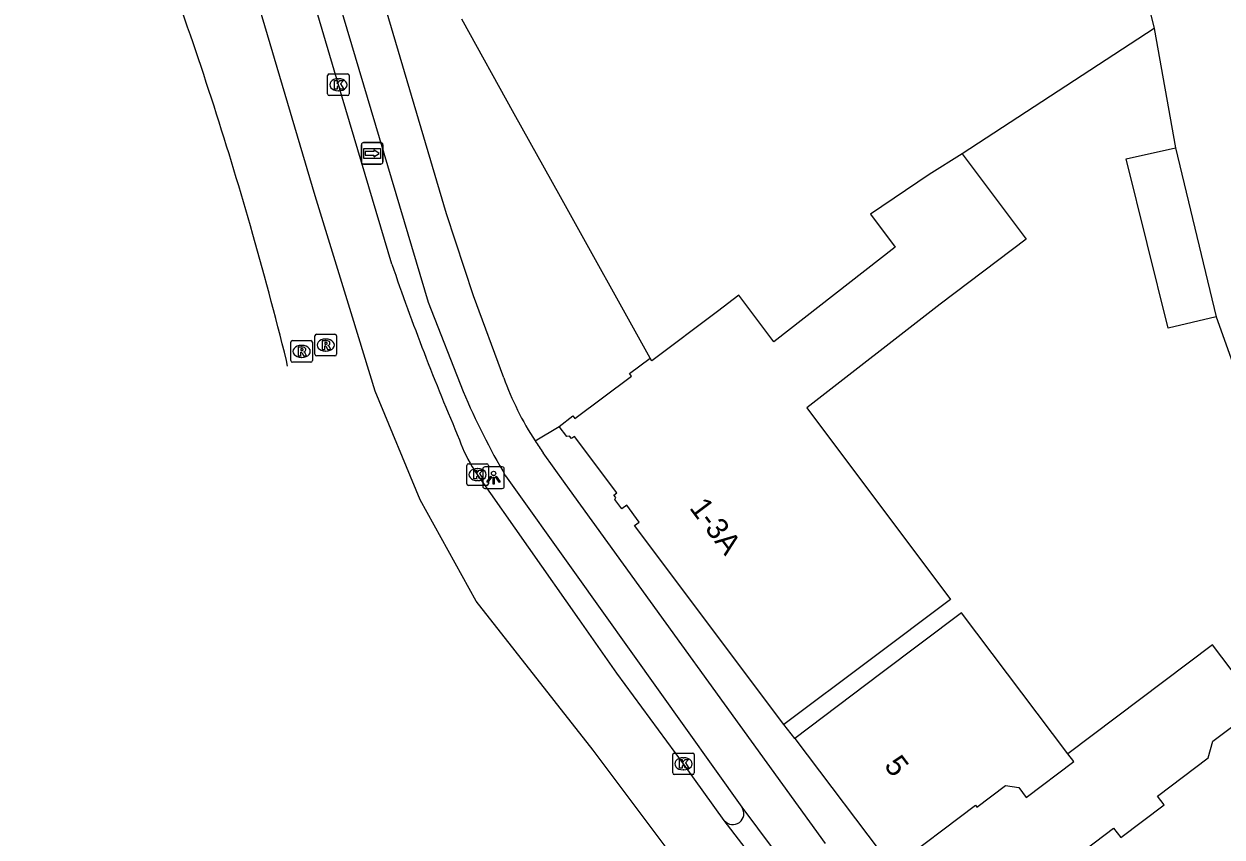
# Model space of a CAD drawing. Extents: x 161882 to 162509, y 381687 to 382379.
# Drawn here: x 161922 to 161977.5, y 382136.1 to 382173.8 of the extents above; entities that cross this region are included whole.
import ezdxf

# ---------------------------------------------------------------- set-up
doc = ezdxf.new("R2010")
doc.units = 0
for name, color, linetype in [('IMGEO_Erf', 7, 'Continuous'), ('IMGEO_Fietspad_gesloten', 7, 'Continuous'), ('IMGEO_Fietspad_open', 7, 'Continuous'), ('IMGEO_Kolk', 7, 'Continuous'), ('IMGEO_Lichtpunt', 7, 'Continuous'), ('IMGEO_OVBaan_gesloten', 7, 'Continuous'), ('IMGEO_Pand', 7, 'Continuous'), ('IMGEO_Pand_nummerreeks', 7, 'Continuous'), ('IMGEO_Rijbaan_lokaal_gesloten', 7, 'Continuous'), ('IMGEO_Rijbaan_lokaal_open', 7, 'Continuous'), ('IMGEO_Rioolput', 7, 'Continuous'), ('IMGEO_Voetpad_open', 7, 'Continuous'), ('IMGEO_Wegwijzer', 7, 'Continuous')]:
    doc.layers.add(name, color=color, linetype=linetype)

msp = doc.modelspace()

# ---------------------------------------------------------------- linework, layer by layer
at = {"layer": 'IMGEO_Erf'}
msp.add_lwpolyline([(161974.385, 382173.626), (161965.48, 382167.819)], dxfattribs=at)
at = {"layer": 'IMGEO_Fietspad_gesloten'}
for points in [[(161944.221, 382157.439), (161942.82, 382161.229), (161941.571, 382165.037), (161930.226, 382203.414)], [(161928.289, 382202.717), (161940.724, 382160.936), (161942.345, 382156.802)], [(161959.137, 382135.841), (161947.069, 382152.537), (161946.047, 382153.956)], [(161944.31, 382152.881), (161947.504, 382148.401), (161955.263, 382137.518)], [(161955.263, 382137.518), (161957.48, 382134.539)]]:
    msp.add_lwpolyline(points, dxfattribs=at)
for centre, radius, start, end in [((161957.755, 382162.312), 14.384, 199.8015, 212.8748), ((161971.82, 382169.12), 31.946, 202.6815, 210.5538), ((161960.085, 382163.912), 17.21, 213.1379, 215.345)]:
    msp.add_arc(centre, radius, start, end, dxfattribs=at)
at = {"layer": 'IMGEO_Fietspad_open'}
msp.add_arc((161954.844, 382137.228), 0.51, 218.4172, 34.6706, dxfattribs=at)
at = {"layer": 'IMGEO_Kolk'}
for p, q in [((161936.054, 382170.596), (161936.054, 382171.448)), ((161936.129, 382171.522), (161936.981, 382171.522)), ((161936.542, 382171.302), (161936.567, 382171.302)), ((161937.055, 382171.448), (161937.055, 382170.596)), ((161936.565, 382170.742), (161936.54, 382170.742)), ((161936.981, 382170.522), (161936.129, 382170.522)), ((161942.582, 382153.445), (161943.434, 382153.445)), ((161942.507, 382152.519), (161942.507, 382153.371)), ((161942.995, 382153.225), (161943.02, 382153.225)), ((161943.508, 382153.371), (161943.508, 382152.519)), ((161943.434, 382152.445), (161942.582, 382152.445)), ((161943.018, 382152.665), (161942.993, 382152.665)), ((161952.055, 382139.11), (161952.055, 382139.962)), ((161952.13, 382140.036), (161952.982, 382140.036)), ((161952.543, 382139.816), (161952.568, 382139.816)), ((161953.056, 382139.962), (161953.056, 382139.11)), ((161952.982, 382139.036), (161952.13, 382139.036)), ((161952.566, 382139.256), (161952.541, 382139.256))]:
    msp.add_line(p, q, dxfattribs=at)
for points in [[(161936.054, 382170.596), (161936.054, 382171.448)], [(161936.129, 382171.522), (161936.981, 382171.522)], [(161936.375, 382171.222), (161936.498, 382171.222), (161936.498, 382171.071), (161936.628, 382171.222), (161936.792, 382171.222), (161936.646, 382171.071), (161936.799, 382170.822), (161936.647, 382170.822), (161936.562, 382170.986), (161936.498, 382170.919), (161936.498, 382170.822), (161936.375, 382170.822), (161936.375, 382171.222)], [(161937.055, 382171.448), (161937.055, 382170.596)], [(161936.981, 382170.522), (161936.129, 382170.522)], [(161942.582, 382153.445), (161943.434, 382153.445)], [(161942.507, 382152.519), (161942.507, 382153.371)], [(161942.828, 382153.145), (161942.951, 382153.145), (161942.951, 382152.994), (161943.081, 382153.145), (161943.245, 382153.145), (161943.099, 382152.994), (161943.252, 382152.745), (161943.1, 382152.745), (161943.015, 382152.909), (161942.951, 382152.842), (161942.951, 382152.745), (161942.828, 382152.745), (161942.828, 382153.145)], [(161943.508, 382153.371), (161943.508, 382152.519)], [(161943.434, 382152.445), (161942.582, 382152.445)], [(161952.055, 382139.11), (161952.055, 382139.962)], [(161952.13, 382140.036), (161952.982, 382140.036)], [(161952.376, 382139.736), (161952.499, 382139.736), (161952.499, 382139.585), (161952.629, 382139.736), (161952.793, 382139.736), (161952.647, 382139.585), (161952.8, 382139.336), (161952.648, 382139.336), (161952.563, 382139.5), (161952.499, 382139.433), (161952.499, 382139.336), (161952.376, 382139.336), (161952.376, 382139.736)], [(161953.056, 382139.962), (161953.056, 382139.11)], [(161952.982, 382139.036), (161952.13, 382139.036)]]:
    msp.add_lwpolyline(points, dxfattribs=at)
for centre, start, end in [((161936.131, 382171.446), 91.552, 178.448), ((161936.131, 382171.446), 91.552, 178.448), ((161936.979, 382171.446), 1.552, 88.448), ((161936.979, 382171.446), 1.552, 88.448), ((161936.131, 382170.598), 181.552, 268.448), ((161936.131, 382170.598), 181.552, 268.448), ((161936.979, 382170.598), 271.552, 358.448), ((161936.979, 382170.598), 271.552, 358.448), ((161942.584, 382153.369), 91.552, 178.448), ((161942.584, 382153.369), 91.552, 178.448), ((161943.432, 382153.369), 1.552, 88.448), ((161943.432, 382153.369), 1.552, 88.448), ((161942.584, 382152.521), 181.552, 268.448), ((161942.584, 382152.521), 181.552, 268.448), ((161943.432, 382152.521), 271.552, 358.448), ((161943.432, 382152.521), 271.552, 358.448), ((161952.132, 382139.96), 91.552, 178.448), ((161952.132, 382139.96), 91.552, 178.448), ((161952.98, 382139.96), 1.552, 88.448), ((161952.98, 382139.96), 1.552, 88.448), ((161952.132, 382139.112), 181.552, 268.448), ((161952.132, 382139.112), 181.552, 268.448), ((161952.98, 382139.112), 271.552, 358.448), ((161952.98, 382139.112), 271.552, 358.448)]:
    msp.add_arc(centre, 0.0765, start, end, dxfattribs=at)
for centre, major_axis, ratio, start_param, end_param in [((161936.541, 382171.022), (-0.387, 0.002), 0.722429, 4.712389, 7.853982), ((161936.566, 382171.022), (-0.39, 0.002), 0.717154, 1.570796, 4.712389), ((161942.994, 382152.945), (-0.387, 0.002), 0.722429, 4.712389, 7.853982), ((161943.019, 382152.945), (-0.39, 0.002), 0.717154, 1.570796, 4.712389), ((161952.542, 382139.536), (-0.387, 0.002), 0.722429, 4.712389, 7.853982), ((161952.567, 382139.536), (-0.39, 0.002), 0.717154, 1.570796, 4.712389)]:
    msp.add_ellipse(centre, major_axis=major_axis, ratio=ratio, start_param=start_param, end_param=end_param, dxfattribs=at)
at = {"layer": 'IMGEO_Lichtpunt'}
for p, q in [((161943.25, 382153.205), (161943.25, 382152.398)), ((161943.25, 382153.205), (161943.25, 382152.398)), ((161944.152, 382153.3), (161943.344, 382153.3)), ((161944.152, 382153.3), (161943.344, 382153.3)), ((161944.246, 382152.398), (161944.246, 382153.205)), ((161944.246, 382152.398), (161944.246, 382153.205)), ((161943.344, 382152.304), (161944.152, 382152.304)), ((161943.344, 382152.304), (161944.152, 382152.304))]:
    msp.add_line(p, q, dxfattribs=at)
for points in [[(161943.624, 382152.869), (161943.663, 382152.841), (161943.475, 382152.579), (161943.437, 382152.606), (161943.624, 382152.869)], [(161943.726, 382152.821), (161943.773, 382152.821), (161943.773, 382152.499), (161943.726, 382152.499), (161943.726, 382152.821)], [(161943.836, 382152.841), (161943.874, 382152.868), (161944.061, 382152.606), (161944.022, 382152.578), (161943.836, 382152.841)]]:
    msp.add_lwpolyline(points, dxfattribs=at)
msp.add_circle((161943.749, 382153.003), 0.0994, dxfattribs=at)
for centre, start, end in [((161943.344, 382153.205), 90, 180), ((161943.344, 382153.205), 90, 180), ((161944.152, 382153.205), 0, 90), ((161944.152, 382153.205), 0, 90), ((161943.344, 382152.398), 180, 270), ((161943.344, 382152.398), 180, 270), ((161944.152, 382152.398), 270, 0), ((161944.152, 382152.398), 270, 360)]:
    msp.add_arc(centre, 0.0946, start, end, dxfattribs=at)
at = {"layer": 'IMGEO_OVBaan_gesloten'}
msp.add_lwpolyline([(161934.201, 382157.98), (161934.146, 382158.231)], dxfattribs=at)
for centre, radius, start, end in [((161756.643, 382114.06), 182.916, 15.99869, 19.87555), ((161755.528, 382113.775), 184.067, 13.97618, 15.98829)]:
    msp.add_arc(centre, radius, start, end, dxfattribs=at)
at = {"layer": 'IMGEO_Pand'}
for points in [[(161977.25, 382160.268), (161975.033, 382159.731), (161973.081, 382167.587), (161975.372, 382168.092)], [(161975.372, 382168.092), (161977.25, 382160.268)], [(161965.48, 382167.819), (161963.943, 382166.855), (161961.231, 382165.014), (161962.375, 382163.488), (161956.752, 382159.101), (161955.129, 382161.266), (161954.13, 382160.506), (161951.08, 382158.217), (161951.006, 382158.348)], [(161965.48, 382167.819), (161968.451, 382163.855), (161964.452, 382160.856), (161958.282, 382156.042), (161964.941, 382147.161), (161961.205, 382144.359), (161957.204, 382141.359)], [(161946.79, 382155.183), (161947.43, 382155.664), (161947.52, 382155.544), (161950.144, 382157.513), (161950.054, 382157.633), (161951.006, 382158.348)], [(161957.204, 382141.359), (161950.289, 382150.581), (161950.507, 382150.745), (161949.924, 382151.522), (161949.699, 382151.353), (161949.371, 382151.789), (161949.413, 382151.887), (161949.331, 382151.995), (161949.463, 382152.094), (161947.496, 382154.717), (161947.36, 382154.615), (161947.273, 382154.731), (161947.141, 382154.715), (161946.79, 382155.183)], [(161970.383, 382139.994), (161965.445, 382146.54), (161961.708, 382143.722), (161957.716, 382140.711)], [(161965.061, 382130.908), (161972.501, 382136.553), (161972.827, 382136.122), (161974.839, 382137.64), (161974.538, 382138.04), (161976.878, 382139.805), (161977.107, 382140.581), (161979.246, 382142.194), (161977.09, 382145.052), (161970.383, 382139.994)], [(161957.716, 382140.711), (161962.243, 382134.709)], [(161962.243, 382134.709), (161966.099, 382137.618), (161966.164, 382137.53), (161967.484, 382138.526), (161968.102, 382138.434), (161968.45, 382137.973), (161970.654, 382139.635), (161970.383, 382139.994)]]:
    msp.add_lwpolyline(points, dxfattribs=at)
at = {"layer": 'IMGEO_Rijbaan_lokaal_gesloten'}
for points in [[(161958.065, 382127.25), (161948.371, 382140.163), (161942.95, 382147.082), (161940.342, 382151.778), (161938.256, 382156.822), (161937.203, 382160.244), (161935.474, 382165.866), (161924.869, 382201.694), (161912.178, 382244.653), (161902.442, 382277.873), (161895.498, 382299.221)], [(161939.034, 382162.701), (161936.554, 382171.021), (161931.323, 382188.773), (161924.075, 382213.309)], [(161954.444, 382136.911), (161952.555, 382139.536), (161949.465, 382143.738), (161947.735, 382146.204), (161943.007, 382152.944), (161942.867, 382153.149)], [(161956.746, 382133.91), (161954.444, 382136.911)]]:
    msp.add_lwpolyline(points, dxfattribs=at)
for centre, radius, start, end in [((162048.299, 382200.158), 115.507, 198.92192, 203.25208), ((161947.628, 382156.365), 5.746, 198.336, 214.0434)]:
    msp.add_arc(centre, radius, start, end, dxfattribs=at)
at = {"layer": 'IMGEO_Rijbaan_lokaal_open'}
for points in [[(161972.537, 382181.136), (161973.133, 382178.713), (161974.385, 382173.626)], [(161974.385, 382173.626), (161975.372, 382168.092)], [(161977.25, 382160.268), (161978.622, 382156.462), (161980.726, 382152.72)]]:
    msp.add_lwpolyline(points, dxfattribs=at)
at = {"layer": 'IMGEO_Rioolput'}
for p, q in [((161934.349, 382158.232), (161934.349, 382159.084)), ((161934.424, 382159.158), (161935.276, 382159.158)), ((161935.35, 382159.084), (161935.35, 382158.232)), ((161935.466, 382158.526), (161935.466, 382159.378)), ((161935.541, 382159.452), (161936.393, 382159.452)), ((161935.954, 382159.232), (161935.979, 382159.232)), ((161936.467, 382159.378), (161936.467, 382158.526)), ((161934.837, 382158.938), (161934.862, 382158.938)), ((161936.393, 382158.452), (161935.541, 382158.452)), ((161935.977, 382158.672), (161935.952, 382158.672)), ((161935.276, 382158.158), (161934.424, 382158.158)), ((161934.86, 382158.378), (161934.835, 382158.378))]:
    msp.add_line(p, q, dxfattribs=at)
for points in [[(161934.349, 382158.232), (161934.349, 382159.084)], [(161934.424, 382159.158), (161935.276, 382159.158)], [(161935.35, 382159.084), (161935.35, 382158.232)], [(161935.466, 382158.526), (161935.466, 382159.378)], [(161935.541, 382159.452), (161936.393, 382159.452)], [(161936.055, 382159.15), (161935.803, 382159.152), (161935.803, 382158.752)], [(161935.981, 382159.071), (161935.927, 382159.071), (161935.927, 382158.99)], [(161935.927, 382158.99), (161935.979, 382158.99)], [(161936.467, 382159.378), (161936.467, 382158.526)], [(161934.938, 382158.856), (161934.686, 382158.858), (161934.686, 382158.458)], [(161934.686, 382158.458), (161934.81, 382158.458), (161934.81, 382158.62), (161934.821, 382158.62)], [(161934.864, 382158.777), (161934.81, 382158.777), (161934.81, 382158.696)], [(161934.81, 382158.696), (161934.862, 382158.696)], [(161934.868, 382158.591), (161934.939, 382158.458), (161935.079, 382158.458), (161935.014, 382158.584)], [(161936.393, 382158.452), (161935.541, 382158.452)], [(161935.803, 382158.752), (161935.927, 382158.752), (161935.927, 382158.914), (161935.938, 382158.914)], [(161935.985, 382158.885), (161936.056, 382158.752), (161936.196, 382158.752), (161936.131, 382158.878)], [(161935.276, 382158.158), (161934.424, 382158.158)]]:
    msp.add_lwpolyline(points, dxfattribs=at)
for centre, radius, start, end in [((161934.426, 382159.082), 0.0765, 91.552, 178.448), ((161934.426, 382159.082), 0.0765, 91.552, 178.448), ((161935.274, 382159.082), 0.0765, 1.552, 88.448), ((161935.274, 382159.082), 0.0765, 1.552, 88.448), ((161935.543, 382159.376), 0.0765, 91.552, 178.448), ((161935.543, 382159.376), 0.0765, 91.552, 178.448), ((161935.963, 382159.179), 0.19, 274.7715, 282.9687), ((161935.987, 382158.975), 0.0964, 77.0061, 93.1865), ((161936.001, 382159.032), 0.0378, 276.6634, 79.6772), ((161936.054, 382159.04), 0.109, 350.3612, 89.416), ((161936.052, 382159.04), 0.112, 277.5842, 350.9817), ((161936.391, 382159.376), 0.0765, 1.552, 88.448), ((161936.391, 382159.376), 0.0765, 1.552, 88.448), ((161934.82, 382158.567), 0.0533, 26.0293, 88.6989), ((161934.846, 382158.885), 0.19, 274.7715, 282.9687), ((161934.87, 382158.681), 0.0964, 77.0061, 93.1865), ((161934.884, 382158.738), 0.0378, 276.6634, 79.6772), ((161934.937, 382158.746), 0.109, 350.3612, 89.416), ((161934.935, 382158.746), 0.112, 277.5842, 350.9817), ((161934.919, 382158.531), 0.108, 29.5134, 73.7905), ((161935.543, 382158.528), 0.0765, 181.552, 268.448), ((161935.543, 382158.528), 0.0765, 181.552, 268.448), ((161935.937, 382158.861), 0.0533, 26.0293, 88.6989), ((161936.036, 382158.825), 0.108, 29.5134, 73.7905), ((161936.391, 382158.528), 0.0765, 271.552, 358.448), ((161936.391, 382158.528), 0.0765, 271.552, 358.448), ((161934.426, 382158.234), 0.0765, 181.552, 268.448), ((161934.426, 382158.234), 0.0765, 181.552, 268.448), ((161935.274, 382158.234), 0.0765, 271.552, 358.448), ((161935.274, 382158.234), 0.0765, 271.552, 358.448)]:
    msp.add_arc(centre, radius, start, end, dxfattribs=at)
for centre, major_axis, ratio, start_param, end_param in [((161935.953, 382158.952), (-0.387, 0.002), 0.722429, 4.712389, 7.853982), ((161935.978, 382158.952), (-0.39, 0.002), 0.717154, 1.570796, 4.712389), ((161934.836, 382158.658), (-0.387, 0.002), 0.722429, 4.712389, 7.853982), ((161934.861, 382158.658), (-0.39, 0.002), 0.717154, 1.570796, 4.712389)]:
    msp.add_ellipse(centre, major_axis=major_axis, ratio=ratio, start_param=start_param, end_param=end_param, dxfattribs=at)
at = {"layer": 'IMGEO_Voetpad_open'}
for points in [[(161951.006, 382158.348), (161946.857, 382165.818), (161944.712, 382169.68), (161942.282, 382174.056)], [(161945.674, 382154.504), (161946.79, 382155.183)], [(161957.716, 382140.711), (161957.204, 382141.359)]]:
    msp.add_lwpolyline(points, dxfattribs=at)
at = {"layer": 'IMGEO_Wegwijzer'}
for p, q in [((161937.625, 382167.442), (161937.625, 382168.242)), ((161937.625, 382168.242), (161937.625, 382167.442)), ((161937.725, 382168.342), (161938.515, 382168.342)), ((161938.515, 382168.342), (161937.725, 382168.342)), ((161938.615, 382168.242), (161938.615, 382167.442)), ((161938.615, 382167.442), (161938.615, 382168.242)), ((161938.515, 382167.342), (161937.725, 382167.342)), ((161937.725, 382167.342), (161938.515, 382167.342))]:
    msp.add_line(p, q, dxfattribs=at)
for points in [[(161937.726, 382168.074), (161938.514, 382168.074), (161938.514, 382167.61), (161937.726, 382167.61), (161937.726, 382168.074)], [(161937.791, 382167.926), (161937.791, 382167.842), (161937.791, 382167.758), (161938.202, 382167.758), (161938.202, 382167.675), (161938.449, 382167.842), (161938.202, 382168.009), (161938.202, 382167.926), (161937.791, 382167.926)]]:
    msp.add_lwpolyline(points, dxfattribs=at)
for centre, start, end in [((161937.725, 382168.242), 90, 180), ((161937.725, 382168.242), 90, 180), ((161938.515, 382168.242), 0, 90), ((161938.515, 382168.242), 360, 90), ((161937.725, 382167.442), 180, 270), ((161937.725, 382167.442), 180, 270), ((161938.515, 382167.442), 270, 0), ((161938.515, 382167.442), 270, 0)]:
    msp.add_arc(centre, 0.1, start, end, dxfattribs=at)

# ---------------------------------------------------------------- texts
at = {"layer": 'IMGEO_Pand_nummerreeks'}
for s, rotation, p in [('1-3A', 306.9899, (161952.8, 382151.395)), ('5', 307.0243, (161961.826, 382139.447))]:
    msp.add_text(s, height=1, rotation=rotation, dxfattribs=at).set_placement(p)

doc.saveas('drawing.dxf')
